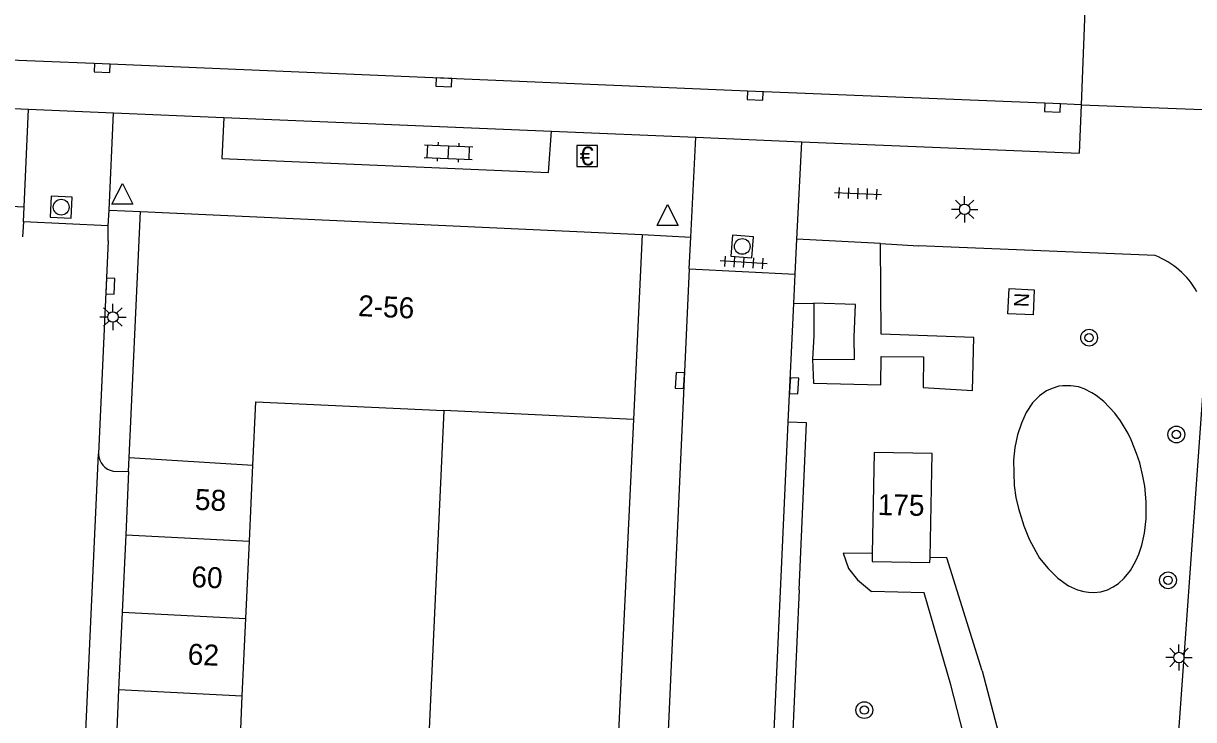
# Model space of a CAD drawing. Extents: x 132994 to 136000, y 393499 to 395512.
# Drawn here: x 133472 to 133527.8, y 395368.7 to 395401.8 of the extents above; entities that cross this region are included whole.
import ezdxf

# ---------------------------------------------------------------- set-up
doc = ezdxf.new("R2010")
doc.units = 0
for name, color, linetype in [('gg-anno-huisnummerreeks BGT', 7, 'Continuous'), ('gg-bbg-bijgebouw', 7, 'Continuous'), ('gg-bbg-gedigitaliseerde bebouwing', 7, 'Continuous'), ('gg-bbg-gedigitaliseerde bijgebouw', 7, 'Continuous'), ('gg-bbg-hoofdgebouw', 7, 'Continuous'), ('gg-bbg-lage trafo', 7, 'Continuous'), ('gg-bbg-tussenscheiding', 7, 'Continuous'), ('gg-knt-verharding', 7, 'Continuous'), ('gg-knt-verharding nz', 7, 'Continuous'), ('gt-grn-groengrens', 7, 'Continuous'), ('gt-grn-weggrens', 7, 'Continuous'), ('gt-symb-betaalautomaat', 7, 'Continuous'), ('gt-symb-boom', 7, 'Continuous'), ('gt-symb-klinker verharding', 7, 'Continuous'), ('gt-symb-kolk', 7, 'Continuous'), ('gt-symb-lichtmast', 7, 'Continuous'), ('gt-symb-nortonput', 7, 'Continuous'), ('gt-symb-rioolschacht', 7, 'Continuous'), ('gt-symb-tegel verharding', 7, 'Continuous'), ('gt-symb-waterafsluiter', 7, 'Continuous')]:
    doc.layers.add(name, color=color, linetype=linetype)

# ---------------------------------------------------------------- blocks, each defined once
blk = doc.blocks.new('gt0-BOOM')
at = {"layer": 'gt-symb-boom'}
for radius in [0.4, 0.2]:
    blk.add_circle((0, 0), radius, dxfattribs=at)
blk = doc.blocks.new('gt0-LMAST')
at = {"layer": 'gt-symb-lichtmast'}
for p, q in [((-0.005, 0.246), (-0.005, 0.621)), ((-0.182, 0.173), (-0.447, 0.438)), ((0.172, 0.173), (0.437, 0.438)), ((-0.255, -0.004), (-0.63, -0.004)), ((-0.182, -0.181), (-0.447, -0.446)), ((-0.005, -0.254), (-0.005, -0.629)), ((0.437, -0.446), (0.172, -0.181)), ((0.245, -0.004), (0.62, -0.004))]:
    blk.add_line(p, q, dxfattribs=at)
blk.add_circle((-0.005, -0.004), 0.25, dxfattribs=at)
blk = doc.blocks.new('gt0-NPUT')
at = {"layer": 'gt-symb-nortonput'}
blk.add_lwpolyline([(-0.566, -0.608), (-0.566, 0.592), (0.634, 0.592), (0.634, -0.608)], close=True, dxfattribs=at)
blk.add_text('N', height=0.7, dxfattribs=at).set_placement((-0.221, -0.381))
blk = doc.blocks.new('gt0-KOLK')
at = {"layer": 'gt-symb-kolk'}
blk.add_lwpolyline([(0, 0), (0.375, 0), (0.375, 0.4), (-0.375, 0.4), (-0.375, 0), (0, 0)], dxfattribs=at)
blk = doc.blocks.new('gt0-TEG1')
at = {"layer": 'gt-symb-tegel verharding'}
for p, q in [((-1.125, 0), (1.125, 0)), ((-0.9, -0.25), (-0.9, 0.25)), ((-0.45, -0.25), (-0.45, 0.25)), ((0, -0.25), (0, 0.25)), ((0.45, -0.25), (0.45, 0.25)), ((0.9, -0.25), (0.9, 0.25))]:
    blk.add_line(p, q, dxfattribs=at)
blk = doc.blocks.new('gt0-WAFSL')
at = {"layer": 'gt-symb-waterafsluiter'}
for p, q in [((-0.5, -0.333), (0, 0.667)), ((0, 0.667), (0.5, -0.333)), ((0.5, -0.333), (-0.5, -0.333))]:
    blk.add_line(p, q, dxfattribs=at)
blk = doc.blocks.new('gt0-RS')
at = {"layer": 'gt-symb-rioolschacht'}
blk.add_lwpolyline([(-0.5, -0.5), (0.5, -0.5), (0.5, 0.5), (-0.5, 0.5)], close=True, dxfattribs=at)
blk.add_circle((0, 0), 0.375, dxfattribs=at)
blk = doc.blocks.new('gt0-KL1')
at = {"layer": 'gt-symb-klinker verharding'}
for p, q in [((-1.15, 0.3), (1.15, 0.3)), ((-1, -0.3), (-1, 0.3)), ((-0.5, 0.3), (-0.5, 0.45)), ((0, -0.3), (0, 0.3)), ((0.5, 0.3), (0.5, 0.45)), ((1, -0.3), (1, 0.3)), ((-1.15, -0.3), (1.15, -0.3)), ((-0.5, -0.45), (-0.5, -0.3)), ((0.5, -0.45), (0.5, -0.3))]:
    blk.add_line(p, q, dxfattribs=at)
blk = doc.blocks.new('gt0-BA')
at = {"layer": 'gt-symb-betaalautomaat'}
blk.add_lwpolyline([(-0.498, -0.507), (0.502, -0.507), (0.502, 0.493), (-0.498, 0.493)], close=True, dxfattribs=at)
blk.add_text('€', height=0.9, dxfattribs=at).set_placement((-0.357, -0.457))

msp = doc.modelspace()

# ---------------------------------------------------------------- linework, layer by layer
at = {"layer": 'gg-bbg-bijgebouw'}
for p, q in [((133476.99, 395380.489), (133477.021, 395381.155)), ((133476.99, 395380.489), (133476.851, 395377.469)), ((133476.851, 395377.469), (133476.681, 395373.78)), ((133476.681, 395373.78), (133476.511, 395370.093)), ((133476.511, 395370.093), (133476.342, 395366.406))]:
    msp.add_line(p, q, dxfattribs=at)
at = {"layer": 'gg-bbg-gedigitaliseerde bebouwing'}
for points in [[(133482.917, 395380.796), (133483.056, 395383.811), (133492.016, 395383.399)], [(133492.016, 395383.399), (133490.572, 395352.006), (133488.601, 395352.097), (133488.018, 395339.477), (133481.198, 395339.792)]]:
    msp.add_lwpolyline(points, dxfattribs=at)
at = {"layer": 'gg-bbg-gedigitaliseerde bijgebouw'}
for p, q in [((133482.751, 395377.173), (133482.917, 395380.796)), ((133482.581, 395373.484), (133482.751, 395377.173)), ((133482.411, 395369.796), (133482.581, 395373.484)), ((133482.241, 395366.108), (133482.411, 395369.796))]:
    msp.add_line(p, q, dxfattribs=at)
at = {"layer": 'gg-bbg-hoofdgebouw'}
for p, q in [((133477.021, 395381.155), (133477.56, 395392.88)), ((133477.56, 395392.88), (133501.48, 395391.78)), ((133501.48, 395391.78), (133501.059, 395382.958)), ((133501.059, 395382.958), (133498.63, 395332.05)), ((133512.546, 395381.396), (133512.451, 395376.573)), ((133512.451, 395376.573), (133512.444, 395376.195))]:
    msp.add_line(p, q, dxfattribs=at)
for points in [[(133515.204, 395376.384), (133515.301, 395381.342), (133512.546, 395381.396)], [(133512.444, 395376.195), (133515.199, 395376.141), (133515.204, 395376.384)]]:
    msp.add_lwpolyline(points, dxfattribs=at)
at = {"layer": 'gg-bbg-lage trafo'}
for points in [[(133509.606, 395385.849), (133511.604, 395385.819), (133511.589, 395386.897), (133511.654, 395388.456), (133509.66, 395388.505)], [(133509.66, 395388.505), (133509.659, 395386.959), (133509.606, 395385.849)]]:
    msp.add_lwpolyline(points, dxfattribs=at)
at = {"layer": 'gg-bbg-tussenscheiding'}
for p, q in [((133501.059, 395382.958), (133492.016, 395383.399)), ((133477.021, 395381.155), (133482.917, 395380.796)), ((133476.851, 395377.469), (133482.751, 395377.173)), ((133476.681, 395373.78), (133482.581, 395373.484)), ((133476.511, 395370.093), (133482.411, 395369.796))]:
    msp.add_line(p, q, dxfattribs=at)
at = {"layer": 'gg-knt-verharding'}
for p, q in [((133522.584, 395402.458), (133522.413, 395397.967)), ((133467.461, 395397.96), (133472.222, 395397.757)), ((133472.222, 395397.757), (133476.269, 395397.585)), ((133476.269, 395397.585), (133481.526, 395397.361)), ((133522.413, 395397.967), (133522.32, 395395.662)), ((133481.526, 395397.361), (133497.15, 395396.706)), ((133497.15, 395396.706), (133504.033, 395396.421)), ((133504.033, 395396.421), (133509.086, 395396.211)), ((133509.086, 395396.211), (133522.32, 395395.662)), ((133471.977, 395392.386), (133471.923, 395391.671)), ((133476.022, 395392.2), (133471.977, 395392.386)), ((133476.011, 395391.488), (133476.022, 395392.2)), ((133476.011, 395391.488), (133475.557, 395381.323)), ((133512.846, 395391.358), (133514.652, 395391.243)), ((133525.935, 395390.778), (133514.652, 395391.243)), ((133503.718, 395390.156), (133500.892, 395328.144)), ((133503.718, 395390.156), (133508.769, 395389.902)), ((133508.705, 395388.499), (133508.769, 395389.902)), ((133508.446, 395382.839), (133508.705, 395388.499)), ((133508.705, 395388.499), (133509.66, 395388.505)), ((133528.392, 395386.772), (133525.718, 395349.353)), ((133509.606, 395385.849), (133509.645, 395384.692)), ((133506.01, 395329.67), (133508.446, 395382.839)), ((133476.26, 395380.51), (133476.99, 395380.489)), ((133517.694, 395370.986), (133518.693, 395367.195)), ((133517.103, 395366.795), (133516.2, 395370.311))]:
    msp.add_line(p, q, dxfattribs=at)
for points in [[(133481.526, 395397.361), (133481.44, 395395.408), (133497.011, 395394.739), (133497.15, 395396.706)], [(133509.645, 395384.692), (133512.852, 395384.625), (133512.87, 395385.974), (133514.886, 395385.947), (133514.875, 395384.49), (133517.231, 395384.343), (133517.287, 395386.877), (133512.877, 395387.027), (133512.846, 395391.358)], [(133508.957, 395374.844), (133509.308, 395382.799), (133508.446, 395382.839)], [(133512.451, 395376.573), (133511.059, 395376.6), (133511.313, 395375.855), (133511.74, 395375.319), (133512.416, 395374.759)], [(133517.694, 395370.986), (133516.005, 395376.368), (133515.204, 395376.384)], [(133516.2, 395370.311), (133514.931, 395374.697), (133512.416, 395374.759)]]:
    msp.add_lwpolyline(points, dxfattribs=at)
for centre, radius, start, end in [((133524.564, 395387.18), 3.85, 29.0344, 69.1368), ((133476.379, 395381.323), 0.822, 180.0312, 261.6687)]:
    msp.add_arc(centre, radius, start, end, dxfattribs=at)
at = {"layer": 'gg-knt-verharding nz'}
msp.add_line((133473.559, 395337.354), (133475.557, 395381.323), dxfattribs=at)
msp.add_lwpolyline([(133522.413, 395397.967), (133521.053, 395398.035), (133506.877, 395398.605), (133475.73, 395399.919), (133462.927, 395400.426), (133417.504, 395402.377), (133387.341, 395403.649), (133356.692, 395404.903)], dxfattribs=at)
at = {"layer": 'gt-grn-groengrens'}
msp.add_line((133508.957, 395374.844), (133506.943, 395329.634), dxfattribs=at)
msp.add_lwpolyline([(133519.67, 395377.892), (133519.925, 395377.268), (133520.241, 395376.671), (133520.431, 395376.361), (133520.835, 395375.86), (133521.291, 395375.403), (133521.8, 395375.035), (133522.24, 395374.841), (133522.538, 395374.762), (133522.754, 395374.728), (133523.009, 395374.711), (133523.349, 395374.757), (133523.667, 395374.843), (133523.939, 395374.983), (133524.185, 395375.141), (133524.457, 395375.396), (133524.756, 395375.765), (133525.019, 395376.23), (133525.159, 395376.549), (133525.3, 395376.979), (133525.423, 395377.55), (133525.502, 395378.226), (133525.502, 395379.043), (133525.442, 395379.782), (133525.349, 395380.27), (133525.205, 395380.898), (133525.056, 395381.345), (133524.794, 395382), (133524.644, 395382.298), (133524.284, 395382.895), (133524.012, 395383.264), (133523.497, 395383.823), (133523.128, 395384.104), (133522.917, 395384.244), (133522.549, 395384.42), (133522.285, 395384.517), (133521.916, 395384.578), (133521.53, 395384.578), (133521.343, 395384.553), (133521.03, 395384.45), (133520.749, 395384.336), (133520.416, 395384.09), (133520.091, 395383.757), (133519.784, 395383.3), (133519.564, 395382.791), (133519.372, 395382.242), (133519.249, 395381.628), (133519.187, 395381.031), (133519.213, 395379.815), (133519.301, 395379.253), (133519.415, 395378.726), (133519.67, 395377.892)], dxfattribs=at)
at = {"layer": 'gt-grn-weggrens'}
for p, q in [((133472.01, 395393.109), (133472.222, 395397.757)), ((133476.056, 395392.942), (133476.269, 395397.585)), ((133522.413, 395397.967), (133532.092, 395397.598)), ((133503.794, 395391.664), (133504.033, 395396.421)), ((133508.852, 395391.559), (133509.086, 395396.211)), ((133470.54, 395393.17), (133472.01, 395393.109)), ((133471.977, 395392.386), (133472.01, 395393.109)), ((133476.022, 395392.2), (133476.056, 395392.942)), ((133476.056, 395392.942), (133477.56, 395392.88)), ((133501.48, 395391.78), (133503.794, 395391.664)), ((133503.718, 395390.156), (133503.794, 395391.664)), ((133508.769, 395389.902), (133508.852, 395391.559)), ((133512.846, 395391.358), (133508.852, 395391.559))]:
    msp.add_line(p, q, dxfattribs=at)

# ---------------------------------------------------------------- block references
at = {"layer": 'gt-symb-betaalautomaat'}
msp.add_blockref('gt0-BA', (133498.853, 395395.535), dxfattribs=at)
at = {"layer": 'gt-symb-boom'}
for p in [(133522.788, 395386.866), (133526.949, 395382.252), (133526.552, 395375.3), (133512.071, 395369.113)]:
    msp.add_blockref('gt0-BOOM', p, dxfattribs=at)
at = {"layer": 'gt-symb-klinker verharding', "rotation": -2.579147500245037}
msp.add_blockref('gt0-KL1', (133492.239, 395395.711), dxfattribs=at)
at = {"layer": 'gt-symb-kolk'}
for p, rotation in [((133475.73, 395399.919), 177.70709949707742), ((133492.027, 395399.236), 177.5925861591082), ((133506.877, 395398.605), 177.59258615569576), ((133521.053, 395398.035), 177.7070995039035), ((133475.912, 395389.333), -92.40741384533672), ((133503.475, 395384.812), 87.07752733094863), ((133508.525, 395384.583), -92.63638190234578)]:
    msp.add_blockref('gt0-KOLK', p, dxfattribs=dict(at, rotation=rotation))
at = {"layer": 'gt-symb-lichtmast'}
for p in [(133516.857, 395392.989), (133476.246, 395387.856), (133527.079, 395371.621)]:
    msp.add_blockref('gt0-LMAST', p, dxfattribs=at)
at = {"layer": 'gt-symb-nortonput', "rotation": 87.53533664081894}
msp.add_blockref('gt0-NPUT', (133519.535, 395388.546), dxfattribs=at)
at = {"layer": 'gt-symb-rioolschacht'}
for p, rotation in [((133473.775, 395393.089), -2.693611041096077), ((133506.25, 395391.215), 85.58371655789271)]:
    msp.add_blockref('gt0-RS', p, dxfattribs=dict(at, rotation=rotation))
at = {"layer": 'gt-symb-tegel verharding'}
for p, rotation in [((133511.768, 395393.739), -2.292900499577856), ((133506.315, 395390.456), 176.61671238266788)]:
    msp.add_blockref('gt0-TEG1', p, dxfattribs=dict(at, rotation=rotation))
at = {"layer": 'gt-symb-waterafsluiter'}
for p in [(133476.693, 395393.557), (133502.69, 395392.553)]:
    msp.add_blockref('gt0-WAFSL', p, dxfattribs=at)

# ---------------------------------------------------------------- texts
at = {"layer": 'gg-anno-huisnummerreeks BGT'}
for s, rotation, p in [('2-56', 357.4, (133487.916, 395387.898)), ('58', 357.4, (133480.133, 395378.664)), ('175', 358.9, (133512.7, 395378.412)), ('60', 357.4, (133479.963, 395374.976)), ('62', 357.4, (133479.793, 395371.288))]:
    msp.add_text(s, height=1, rotation=rotation, dxfattribs=at).set_placement(p)

doc.saveas('drawing.dxf')
